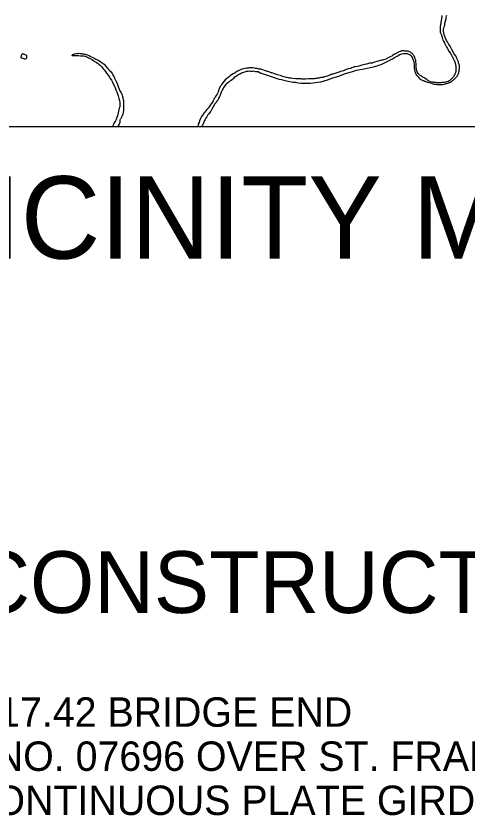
# Model space of a CAD drawing. Extents: x 1720274 to 1751788, y 372074 to 391887.
# Drawn here: x 1722640 to 1724661, y 381775 to 385389 of the extents above; entities that cross this region are included whole.
import ezdxf

# ---------------------------------------------------------------- set-up
doc = ezdxf.new("R2010")
doc.units = 0
doc.layers.add('Level 9', color=7, linetype='Continuous')
doc.layers.add('R_Draft', color=7, linetype='Continuous')

msp = doc.modelspace()

# ---------------------------------------------------------------- linework, layer by layer
at = {"layer": 'Level 9'}
for points in [[(1724544.9, 385391.2), (1724544.3, 385387.6), (1724544.1, 385383.7), (1724543.9, 385379.2), (1724543.4, 385376), (1724539.8, 385362.5)], [(1724559.2, 385361.8), (1724562.7, 385370.6), (1724562.7, 385374), (1724563.5, 385378.8), (1724564.7, 385382.1), (1724565.9, 385387.9), (1724567.3, 385393.3)], [(1724539.8, 385362.5), (1724539.9, 385359.1), (1724539.6, 385356.1), (1724538.6, 385351.6), (1724538.3, 385347.6), (1724537.6, 385343.1), (1724537.3, 385339), (1724537, 385335.2), (1724536.9, 385331.1), (1724537, 385329.2), (1724537.1, 385325.2), (1724537.5, 385320), (1724537.7, 385318.3), (1724539.2, 385314.4), (1724540.6, 385310.9), (1724541.6, 385307.7), (1724542.6, 385304.4), (1724543.3, 385301.7), (1724544.4, 385299.1), (1724545.9, 385295.2), (1724546.7, 385291.7), (1724547.6, 385288.6), (1724549.8, 385283.5), (1724550.9, 385279.4), (1724552.5, 385276.5), (1724556, 385269.4), (1724558, 385265.3), (1724559.9, 385261.3), (1724563.2, 385255.9), (1724564.8, 385252.2), (1724566.4, 385248.6), (1724569.7, 385243.4), (1724571.9, 385239.9), (1724573.8, 385236.2), (1724575.2, 385233.5), (1724577.6, 385229.9), (1724580.3, 385225.9), (1724583.1, 385222.2), (1724584.8, 385219.3), (1724587.2, 385215), (1724589.7, 385210.3), (1724591.7, 385206.6), (1724593.7, 385202.6), (1724596.5, 385196.2), (1724598.3, 385193.5), (1724599.5, 385191.1), (1724601.6, 385187.3), (1724603, 385183.9), (1724604.2, 385179.8), (1724604.5, 385178.4), (1724605.2, 385174.5), (1724605.6, 385172.7), (1724605.9, 385170.2), (1724606.9, 385166.6), (1724607.2, 385164.3), (1724608, 385154), (1724608.2, 385152.9), (1724607.5, 385150.5), (1724607.5, 385148.1), (1724607.2, 385143.8), (1724606.6, 385141.1), (1724605.2, 385136.7), (1724604.2, 385132.2), (1724603.5, 385129.5), (1724602.4, 385127.1), (1724600.3, 385124.1), (1724599.2, 385121.8), (1724598.2, 385119.9), (1724596.9, 385117.6), (1724594.9, 385115.7), (1724589.1, 385109.7), (1724586.5, 385107.4), (1724585.3, 385106), (1724583.2, 385104.4), (1724580.5, 385101), (1724578.5, 385099.8), (1724576, 385098.6), (1724573.1, 385097), (1724571.1, 385096.3), (1724566.4, 385094.8), (1724562.8, 385093.7), (1724559.6, 385093), (1724554.6, 385091.6), (1724549.8, 385091.6), (1724545, 385091.2), (1724541.7, 385090.2), (1724537.1, 385090.8), (1724530.1, 385090.6), (1724526.8, 385090.6), (1724524.5, 385090.3), (1724521.8, 385090.2), (1724519.4, 385090.8), (1724517, 385091.2), (1724512.7, 385091.9), (1724509.5, 385092.4), (1724505.5, 385093), (1724504.4, 385093.1), (1724500, 385093.8), (1724494.7, 385095.3), (1724490.8, 385097), (1724486.3, 385098.5)], [(1724604.4, 385110), (1724606.5, 385112.4), (1724609.1, 385115.5), (1724610.5, 385117.2), (1724611.5, 385119.1), (1724612.7, 385120.9), (1724614.6, 385123.2), (1724616.4, 385125.7), (1724617.5, 385128.6), (1724619.4, 385131.9), (1724620, 385134.5), (1724620.8, 385138), (1724621.2, 385139.7), (1724621.6, 385141.5), (1724622.3, 385145.4), (1724622.8, 385149.5), (1724623.6, 385154), (1724624, 385159.6), (1724624.1, 385163.7), (1724623.7, 385166), (1724623, 385169.2), (1724622.1, 385172.1), (1724620.8, 385176), (1724619.3, 385180.3), (1724618.5, 385184), (1724614.9, 385193.2), (1724611.5, 385199.8), (1724606.9, 385210.6), (1724600, 385220.5), (1724589.8, 385239), (1724581.7, 385255), (1724574.9, 385265.2), (1724569.7, 385274.5), (1724565.6, 385280.2), (1724562.3, 385287.9), (1724555.9, 385302.8), (1724554.7, 385307.4), (1724554.3, 385308.9), (1724553.3, 385313), (1724552.9, 385316), (1724552.5, 385317.9), (1724552.3, 385320.3), (1724552.4, 385321.7), (1724552.2, 385325.3), (1724552.4, 385329), (1724552.8, 385330.8), (1724553.9, 385335.9), (1724555.3, 385339.9), (1724556.9, 385345.4), (1724557.4, 385348.3), (1724557.7, 385352.6), (1724557.7, 385354.5), (1724557.9, 385357), (1724558, 385358.1), (1724559, 385360.3), (1724559.1, 385361.5), (1724559.2, 385361.8)], [(1722667.6, 385219.9), (1722667.1, 385219.3), (1722665.9, 385217.1), (1722664.7, 385215.2), (1722663.2, 385211.3), (1722662.8, 385209.5), (1722662, 385207.4), (1722661.5, 385205.5), (1722661.4, 385204.2), (1722664.2, 385202.4), (1722665.6, 385202.2), (1722668.5, 385201.3), (1722670.8, 385200.1), (1722672.9, 385199.3), (1722676.9, 385198.1), (1722678, 385197.7), (1722680.1, 385197.5), (1722680.6, 385197.4), (1722681.2, 385197.2), (1722681.7, 385196.9), (1722682.5, 385196.8)], [(1722682.5, 385196.8), (1722682.5, 385197), (1722682.7, 385197), (1722683.1, 385197.3), (1722686.1, 385201), (1722687.5, 385203.3), (1722687.9, 385204.6), (1722688.3, 385206.4), (1722688.3, 385208.6), (1722688.4, 385210.2), (1722687.8, 385211.6), (1722686.5, 385212.6), (1722684.8, 385213.8), (1722680.5, 385215.9), (1722677.7, 385216.4), (1722674.2, 385217.9), (1722671.9, 385218.9), (1722667.9, 385219.6), (1722667.6, 385219.9)], [(1722979.1, 385194.4), (1722975.3, 385197), (1722969.1, 385199.7), (1722964.7, 385201.3), (1722959.2, 385204.4), (1722953.8, 385206.7), (1722949.2, 385208.5), (1722942.5, 385209.6), (1722934.6, 385209.8), (1722927.7, 385210.3), (1722921.4, 385210.6), (1722915.7, 385210.9), (1722909.9, 385210.7), (1722906.1, 385210.7), (1722902.7, 385210.9), (1722899.9, 385211.3), (1722897.7, 385211.3), (1722895.6, 385211.3), (1722893.4, 385211.4), (1722892.1, 385211.6), (1722891.8, 385211.7), (1722891.1, 385212.2), (1722891, 385212.3), (1722890.9, 385212.5), (1722890.9, 385213), (1722890.7, 385213.6), (1722890.9, 385213.7), (1722891.2, 385214.4), (1722892, 385215.6), (1722892.5, 385216.1), (1722893.5, 385216.8), (1722893.5, 385216.9), (1722894, 385217.1), (1722897.4, 385218.1), (1722900.7, 385218.9), (1722903.2, 385219.9), (1722908.3, 385221.1), (1722915.2, 385222), (1722919.6, 385222.5), (1722926.1, 385221.3), (1722932.8, 385221.1), (1722937.1, 385220.5), (1722943.1, 385219.6), (1722951.5, 385217.7), (1722955.6, 385216.5), (1722962.3, 385213.9), (1722967.7, 385212.3), (1722973.7, 385208.4), (1722980.3, 385205.4), (1722987.4, 385202.2), (1722993, 385199.5), (1722996.3, 385197), (1723005.3, 385193.2), (1723010.4, 385190.5), (1723016.5, 385186.1), (1723025.4, 385179.6), (1723034.2, 385173.3), (1723039.4, 385166.8), (1723046.4, 385158.3), (1723048.4, 385156.2), (1723052.9, 385150.5), (1723058.5, 385146.1), (1723064.9, 385139.2), (1723069.9, 385132), (1723073.2, 385126.5), (1723077.9, 385118.7), (1723078.4, 385115.8), (1723080.7, 385111.2), (1723083.9, 385105.2), (1723089.4, 385093.3), (1723093.1, 385082.4), (1723096.2, 385073.7), (1723101.1, 385062.1), (1723104.6, 385054.3), (1723107, 385049.9), (1723110, 385045), (1723112.7, 385039.4), (1723114.5, 385035.2), (1723116.2, 385028.7), (1723117.2, 385024.3), (1723118.2, 385020.4), (1723119.9, 385013), (1723120.3, 385012.5)], [(1723735.8, 385133.2), (1723777, 385120.1), (1723794.9, 385114.5), (1723807.2, 385110.5), (1723817.7, 385107.3), (1723827.4, 385104.7), (1723838.2, 385101.9), (1723850.3, 385099.2), (1723865.3, 385096.5), (1723879.2, 385093.7), (1723889.7, 385092.8), (1723901.9, 385090.9), (1723915.4, 385089.5), (1723930.4, 385089.3), (1723939.8, 385089.3), (1723955.9, 385089.6), (1723967.1, 385089.7), (1723979.5, 385091.3), (1723990, 385093), (1724004.1, 385095.4), (1724033.9, 385104.5), (1724056.8, 385112.2), (1724083.5, 385120.5), (1724109, 385130.1), (1724123.7, 385135.1), (1724139.9, 385139.9), (1724162.9, 385147.2), (1724197.4, 385153.6), (1724223.5, 385159.5), (1724238.3, 385162.4), (1724255.9, 385167.1), (1724262.4, 385169.7), (1724268.4, 385171.4), (1724275.7, 385173.7), (1724281.9, 385176.4), (1724311.9, 385191.7), (1724323.4, 385198), (1724333.6, 385203.4), (1724344.2, 385209.8), (1724349.5, 385213.3), (1724357.1, 385216.8), (1724365.4, 385220.1), (1724373.4, 385221.6), (1724382.2, 385222.1), (1724390, 385221), (1724403.3, 385215.5), (1724406.8, 385212), (1724409.3, 385208.5), (1724411.5, 385203.1), (1724414.1, 385198.4), (1724416.1, 385193.9), (1724418.2, 385189), (1724419.6, 385184.1), (1724420.9, 385170.2), (1724421.4, 385163.3), (1724421.6, 385156.9), (1724422.6, 385148), (1724423.8, 385141.2), (1724425.1, 385136.8), (1724428.1, 385130.8), (1724430.4, 385126.5), (1724433.7, 385122.3), (1724436.6, 385119.2), (1724439, 385117.2), (1724441.9, 385113.1), (1724446.3, 385109.2), (1724448.4, 385107.4), (1724453, 385104.3), (1724459.5, 385101.1), (1724461.2, 385100.3), (1724464, 385099.3), (1724465.3, 385098.7), (1724467.5, 385097.7), (1724467.9, 385097.6), (1724479.3, 385093.7), (1724485.8, 385092.3), (1724493.3, 385090.5), (1724508.2, 385084.7), (1724513.4, 385084.2), (1724516.9, 385084), (1724522.6, 385083.2), (1724533.2, 385082.6), (1724541.8, 385082.4), (1724548.7, 385083.1), (1724555.4, 385084.2), (1724559.9, 385085.4), (1724563.5, 385086.9), (1724567.3, 385087.8), (1724571.2, 385088.7), (1724574.9, 385089.8), (1724576.6, 385090.5), (1724579.4, 385091.6), (1724582.5, 385093.2), (1724584.5, 385094.1), (1724587.5, 385096.5), (1724590.7, 385098.6), (1724593, 385099.8), (1724596.5, 385103.3), (1724599.8, 385106.5), (1724602.8, 385108.8), (1724604.4, 385110)], [(1724486.3, 385098.5), (1724484.8, 385099.7), (1724481.4, 385101.3), (1724478.5, 385103.5), (1724473.3, 385107.7), (1724470.1, 385109.7), (1724464.9, 385112.7), (1724462.4, 385114), (1724459.8, 385115.6), (1724457, 385117.5), (1724455.1, 385118.8), (1724451.2, 385121), (1724450, 385121.9), (1724448.7, 385122.5), (1724446.1, 385124.1), (1724443.6, 385126.7), (1724441.6, 385128.9), (1724439.5, 385131), (1724438.3, 385132.7), (1724435.5, 385136.6), (1724434.8, 385137.9), (1724433.6, 385140.9), (1724433, 385142.1), (1724432.4, 385145.6), (1724431.4, 385149.2), (1724430.8, 385152), (1724430.5, 385155.6), (1724430.1, 385163.4), (1724430.2, 385166.7), (1724430.4, 385169.3), (1724428.2, 385190.4), (1724427.8, 385192.3), (1724426.9, 385194.8), (1724426, 385197.8), (1724424.5, 385201.2), (1724423.7, 385205.7), (1724421.1, 385209.4), (1724418.9, 385212.8), (1724416.9, 385215.6), (1724414.7, 385218.5), (1724411.8, 385221.2), (1724409.5, 385223.4), (1724407.2, 385225.2), (1724403.9, 385227.4), (1724394.1, 385231.4), (1724389, 385232.2), (1724384.9, 385232.5), (1724378.7, 385232.8), (1724374.9, 385232.9), (1724369.3, 385233.5), (1724367, 385233.3), (1724364.6, 385233.1), (1724360.9, 385231.9), (1724357.9, 385230.7), (1724353.9, 385228.7), (1724350.1, 385227.4), (1724346.7, 385225.3), (1724342.7, 385223.4), (1724336.7, 385219.9), (1724333, 385218), (1724328.4, 385215.1), (1724324.1, 385212.1), (1724320.3, 385210), (1724313.5, 385207), (1724310.1, 385205.4), (1724307.3, 385204), (1724305.2, 385202.8), (1724300.2, 385200), (1724295.3, 385197), (1724289.4, 385195), (1724283.2, 385193.1), (1724279.5, 385192.4), (1724275.2, 385191.4), (1724243.1, 385182.5), (1724239.6, 385181.5), (1724235.1, 385179.4), (1724232.3, 385178.9), (1724223.3, 385177.7), (1724217.1, 385176.4), (1724207.4, 385173.9), (1724199.1, 385172.7), (1724193.3, 385170.8), (1724187.3, 385168.9), (1724177.5, 385165.7), (1724173, 385164.5), (1724166.7, 385163.9), (1724157.6, 385162), (1724152.9, 385161.6), (1724147, 385158.9), (1724142.8, 385157.1), (1724136.9, 385155.1), (1724127.7, 385152.4), (1724123.4, 385150.8), (1724116.7, 385149.3), (1724113.4, 385148), (1724108, 385146.3), (1724104.1, 385144.4), (1724098.7, 385142.2), (1724092, 385140.6), (1724085.5, 385138.4), (1724079.1, 385136.8)], [(1722979.1, 385194.4), (1722986.3, 385189.7)], [(1722986.3, 385189.7), (1722991.4, 385185.9), (1722995.4, 385184.5), (1722999, 385182.7), (1723004.9, 385178.9), (1723009.3, 385176.1), (1723012.4, 385172.7), (1723016.7, 385168.8), (1723022.2, 385163.5), (1723030.2, 385153.7), (1723033.9, 385148.2), (1723039.9, 385140.4), (1723045.3, 385133), (1723051.4, 385124.4), (1723057.9, 385115.1), (1723061.7, 385109.8), (1723066.6, 385101.7), (1723072.5, 385090.3), (1723080.7, 385074.1), (1723083.6, 385067.4), (1723086.9, 385059), (1723090.6, 385049.7), (1723094, 385040.6), (1723096.4, 385032), (1723098.2, 385025.9), (1723100.1, 385020), (1723102.4, 385010.9), (1723103.9, 385003), (1723104.3, 384998.3), (1723104.3, 384991.5), (1723103.8, 384983), (1723101.8, 384976.4), (1723094.2, 384942.3), (1723091.5, 384935.7), (1723087.8, 384926.9), (1723084.9, 384920.2), (1723079.4, 384911.3), (1723075.4, 384903.9), (1723070.7, 384895.3), (1723069.5, 384893.1)], [(1723734.4, 385150.9), (1723732.4, 385151), (1723729.3, 385151.4), (1723726.6, 385152), (1723723.4, 385153), (1723718.2, 385154.7), (1723711.3, 385155.1), (1723701.3, 385157.9), (1723696, 385157.6), (1723687.3, 385157.1), (1723682.6, 385156.8), (1723680.2, 385156.5), (1723672.4, 385155.7), (1723664, 385155.1), (1723657.2, 385153), (1723650.7, 385150.9), (1723644.3, 385148.4), (1723636.6, 385145.1), (1723627.2, 385141.4), (1723619.8, 385135.3), (1723614.6, 385132.4), (1723610.9, 385130.5), (1723604.1, 385125.8), (1723598.4, 385121), (1723593.4, 385117.6), (1723588.2, 385113.6), (1723581.9, 385108.3), (1723575.6, 385103.4), (1723570, 385096.4), (1723565.1, 385090.7), (1723559.5, 385082.4), (1723557.1, 385078.5), (1723555.3, 385075.8), (1723547.1, 385062.5), (1723547.2, 385059), (1723544.9, 385054.3), (1723543.8, 385051.4), (1723542.1, 385046.2), (1723539.6, 385040), (1723534.8, 385033.1), (1723528.8, 385023.4), (1723526.8, 385019.9), (1723524.4, 385015.5), (1723521.8, 385010.6), (1723517.9, 385002.4), (1723514.8, 384998.3), (1723511.8, 384995.4), (1723507.7, 384989.9), (1723503.2, 384982.9), (1723498.7, 384977.2), (1723495.7, 384973.7), (1723493.7, 384970.9), (1723488.1, 384963.7), (1723482.9, 384958.2), (1723480.6, 384956.2), (1723479.4, 384953.2), (1723478.5, 384951.8), (1723474.4, 384945.8), (1723469.6, 384939.2), (1723465.5, 384930.7), (1723460.8, 384920.9), (1723458.7, 384912.2), (1723455.3, 384905.5), (1723453.2, 384893.1)], [(1723735.8, 385133.2), (1723733.9, 385133.3), (1723731.6, 385133.9), (1723728.8, 385135.5), (1723722.5, 385139.1), (1723717.2, 385139.4), (1723713.3, 385139.9), (1723703.5, 385142.3), (1723697.2, 385141.8), (1723690.6, 385141.7), (1723685.3, 385141.9), (1723678.9, 385141.2), (1723670.4, 385140.7), (1723661.7, 385138.6), (1723657.7, 385136.7), (1723651.9, 385135.4), (1723646.7, 385132.2), (1723641, 385129.3), (1723636.6, 385127.5), (1723622.5, 385119.2), (1723616.2, 385113.8), (1723612, 385109.7), (1723607.7, 385105.5), (1723601.8, 385100.7), (1723596.4, 385097.6), (1723591.1, 385093.6), (1723586.8, 385089.7), (1723582, 385085.6), (1723578.7, 385082.4), (1723572, 385075.4), (1723569.5, 385071.7), (1723566.8, 385066.7), (1723564.3, 385062.7), (1723561.9, 385057.7), (1723559.1, 385051.9), (1723557.6, 385048.5), (1723556, 385044.8), (1723554.3, 385039.6), (1723552.8, 385035.9), (1723551.5, 385032.9), (1723549.7, 385028.5), (1723548.3, 385025.6), (1723546.3, 385022.2), (1723545.1, 385018.8), (1723543.7, 385015.3), (1723542.4, 385013), (1723540.2, 385010.4), (1723538.2, 385008.4), (1723535.5, 385004.4), (1723533.1, 385001.2), (1723529.6, 384997.1), (1723514.5, 384968.9), (1723511.7, 384964.3), (1723509.3, 384962.1), (1723507, 384958.2), (1723501.3, 384950.8), (1723497.8, 384946.5), (1723492.7, 384937.7), (1723488.8, 384932), (1723486.3, 384926.7), (1723483.2, 384921.7), (1723479.5, 384914.7), (1723476.7, 384907.1), (1723473.6, 384900.7), (1723471.6, 384896.4), (1723470.2, 384893.1)], [(1723917.7, 385107.5), (1723914, 385107.8), (1723909.4, 385108.1), (1723903.7, 385108), (1723897.6, 385108), (1723891.2, 385108.9), (1723889.6, 385109), (1723876.4, 385110.5), (1723868.5, 385111.1), (1723863.8, 385111.3), (1723858.7, 385112.2), (1723855.1, 385112.8), (1723849.7, 385114.1), (1723845.5, 385115.3), (1723838.2, 385117.5), (1723832.2, 385119.3), (1723825.6, 385121.5), (1723822.4, 385122.7), (1723809.5, 385125.7), (1723805.1, 385127.2), (1723801.4, 385128.6), (1723796.7, 385130.6), (1723793, 385131.9), (1723788.7, 385133.1), (1723783.6, 385134.7), (1723781.5, 385135.4), (1723778.9, 385136.4), (1723775.1, 385137.5), (1723770.4, 385139.3), (1723767, 385140.4), (1723765.6, 385141.1), (1723762.5, 385141.9), (1723759.5, 385142.5), (1723758.7, 385142.8), (1723744.5, 385148.4), (1723734.4, 385150.9)], [(1723960.4, 385108.4), (1723947.9, 385107.8), (1723934.4, 385106.9), (1723917.7, 385107.5)], [(1724079.1, 385136.8), (1724075.7, 385135.2), (1724066.7, 385132.4), (1724060.8, 385130.6), (1724057, 385129.7), (1724053, 385128.7), (1724051.1, 385128.1), (1724048.6, 385127.2), (1724046.3, 385126.4), (1724042.5, 385125.1), (1724039.1, 385123.5), (1724036, 385122.4), (1724021, 385117.7), (1724018.3, 385116.8), (1724013, 385114.7), (1724008.2, 385114), (1724003.2, 385113.6), (1723999.3, 385112.5), (1723994.7, 385111.1), (1723989.2, 385110.8), (1723985.8, 385110.4), (1723978.9, 385109.5), (1723975.1, 385109), (1723972, 385108.7), (1723969.3, 385108.4), (1723966.6, 385108.4), (1723961.1, 385108.5), (1723960.4, 385108.4)], [(1723120.3, 385012.5), (1723120.7, 385008.4), (1723120.3, 384998.7), (1723120.1, 384988.6), (1723120.8, 384978.8), (1723120.8, 384974.2), (1723121, 384967.2), (1723117.2, 384950.9), (1723115.4, 384943.4), (1723107, 384927.7), (1723106.3, 384926.7), (1723104.7, 384924), (1723104, 384921.8), (1723103.6, 384919.2), (1723103.8, 384917.8), (1723104, 384914.6), (1723103.7, 384911.9), (1723103.2, 384909.7), (1723100.9, 384905.6), (1723093.8, 384893.1)]]:
    msp.add_lwpolyline(points, dxfattribs=at)
at = {"layer": 'R_Draft'}
msp.add_lwpolyline([(1720610.3, 391249.6), (1726741.8, 391249.6), (1726741.8, 384893.1), (1720610.3, 384893.1)], close=True, dxfattribs=at)

# ---------------------------------------------------------------- texts
for s, height, p in [('VICINITY MAP', 368.421, (1722195.6, 384303.9)), ('STA. 35+17.42 BRIDGE END ', 131.579, (1721821.3, 382209.8)), ('BRIDGE NO. 07696 OVER ST. FRANCIS RIVER', 131.579, (1721821.3, 382012.4)), ('270\'-0" CONTINUOUS PLATE GIRDER UNIT (90\'-90\'-90\')', 131.579, (1721821.3, 381815))]:
    msp.add_text(s, height=height, dxfattribs=at).set_placement(p)
msp.add_text('BRIDGE CONSTRUCTION DATA', height=276.316, rotation=359.9958, dxfattribs=at).set_placement((1720916.3, 382718.9))

doc.saveas('drawing.dxf')
